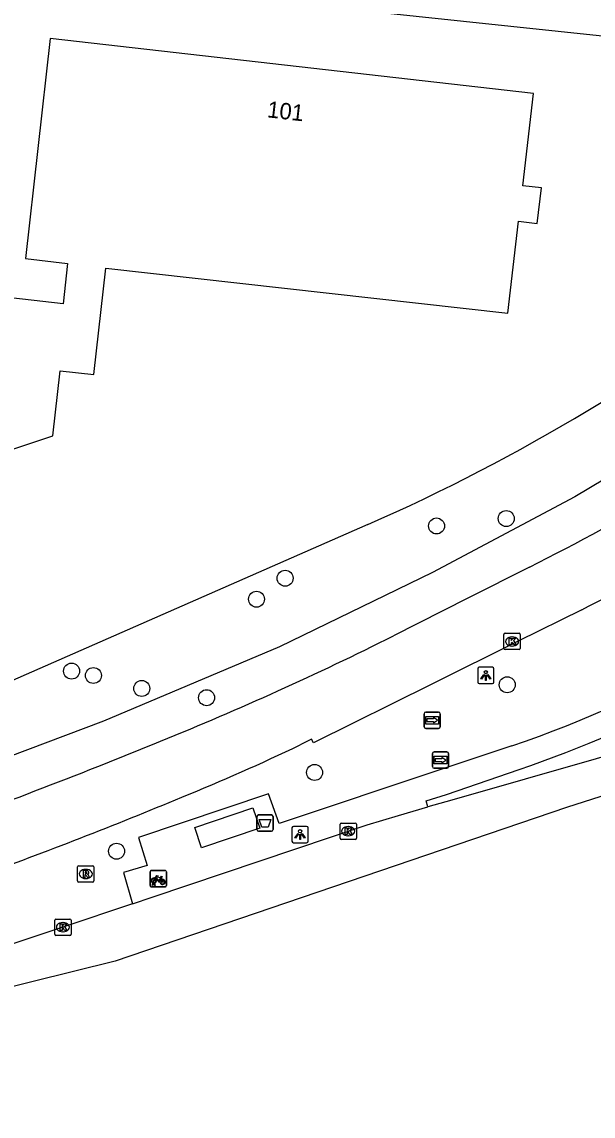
# Model space of a CAD drawing. Extents: x 161389 to 162585, y 388479 to 389761.
# Drawn here: x 162396.4 to 162431.4, y 388577.7 to 388644.7 of the extents above; entities that cross this region are included whole.
import ezdxf

# ---------------------------------------------------------------- set-up
doc = ezdxf.new("R2010")
doc.units = 0
for name, color, linetype in [('IMGEO_Afvalbak', 7, 'Continuous'), ('IMGEO_Berm_groen', 7, 'Continuous'), ('IMGEO_Boom', 7, 'Continuous'), ('IMGEO_Fietsenrek', 7, 'Continuous'), ('IMGEO_Fietspad_gesloten', 7, 'Continuous'), ('IMGEO_Gemengd_bos', 7, 'Continuous'), ('IMGEO_Kolk', 7, 'Continuous'), ('IMGEO_Lichtpunt', 7, 'Continuous'), ('IMGEO_Loofbos', 7, 'Continuous'), ('IMGEO_OVBaan_gesloten', 7, 'Continuous'), ('IMGEO_Pand', 7, 'Continuous'), ('IMGEO_Pand_nummerreeks', 7, 'Continuous'), ('IMGEO_Rioolput', 7, 'Continuous'), ('IMGEO_Voetpad_open', 7, 'Continuous'), ('IMGEO_Wegwijzer', 7, 'Continuous')]:
    doc.layers.add(name, color=color, linetype=linetype)

msp = doc.modelspace()

# ---------------------------------------------------------------- linework, layer by layer
at = {"layer": 'IMGEO_Afvalbak'}
for p, q in [((162410.784, 388595.254), (162410.784, 388596.054)), ((162410.784, 388596.054), (162410.784, 388595.254)), ((162410.884, 388596.154), (162411.674, 388596.154)), ((162411.674, 388596.154), (162410.884, 388596.154)), ((162411.774, 388596.054), (162411.774, 388595.254)), ((162411.774, 388595.254), (162411.774, 388596.054)), ((162411.674, 388595.154), (162410.884, 388595.154)), ((162410.884, 388595.154), (162411.674, 388595.154))]:
    msp.add_line(p, q, dxfattribs=at)
msp.add_lwpolyline([(162410.927, 388595.868), (162411.631, 388595.868), (162411.482, 388595.398), (162411.076, 388595.398), (162410.927, 388595.868)], dxfattribs=at)
for centre, start, end in [((162410.884, 388596.054), 90, 180), ((162410.884, 388596.054), 90, 180), ((162411.674, 388596.054), 0, 90), ((162411.674, 388596.054), 360, 90), ((162410.884, 388595.254), 180, 270), ((162410.884, 388595.254), 180, 270), ((162411.674, 388595.254), 270, 0), ((162411.674, 388595.254), 270, 0)]:
    msp.add_arc(centre, 0.1, start, end, dxfattribs=at)
at = {"layer": 'IMGEO_Berm_groen'}
msp.add_lwpolyline([(162453.713, 388637.19), (162455.384, 388634.766), (162451.072, 388630.259), (162446.03, 388625.898), (162438.552, 388620.566), (162430.234, 388615.611), (162421.535, 388610.986), (162412.176, 388606.436), (162401.393, 388601.881), (162387.438, 388596.63), (162370.691, 388590.864), (162344.37, 388582.129), (162341.494, 388581.25), (162341.375, 388581.215)], dxfattribs=at)
at = {"layer": 'IMGEO_Boom'}
for centre in [(162426.041, 388614.277), (162421.773, 388613.825), (162412.513, 388610.629), (162410.76, 388609.347), (162399.448, 388604.949), (162400.78, 388604.679), (162426.098, 388604.114), (162403.741, 388603.884), (162407.708, 388603.322), (162414.315, 388598.746), (162402.197, 388593.93)]:
    msp.add_circle(centre, 0.489, dxfattribs=at)
at = {"layer": 'IMGEO_Fietsenrek'}
for p, q in [((162404.245, 388591.827), (162404.245, 388592.668)), ((162404.245, 388592.668), (162404.245, 388591.827)), ((162404.32, 388592.752), (162405.161, 388592.752)), ((162405.161, 388592.752), (162404.32, 388592.752)), ((162405.245, 388592.677), (162405.245, 388591.836)), ((162405.245, 388591.836), (162405.245, 388592.677)), ((162405.17, 388591.752), (162404.329, 388591.752)), ((162404.329, 388591.752), (162405.17, 388591.752)), ((162404.372, 388591.836), (162404.411, 388591.996)), ((162404.406, 388591.836), (162404.372, 388591.836)), ((162404.441, 388591.984), (162404.406, 388591.836)), ((162404.483, 388592.008), (162404.482, 388592.012)), ((162404.524, 388591.836), (162404.49, 388591.978)), ((162404.514, 388592.019), (162404.515, 388592.012)), ((162404.522, 388591.982), (162404.557, 388591.836)), ((162404.557, 388591.836), (162404.524, 388591.836)), ((162404.932, 388592.301), (162404.968, 388592.206))]:
    msp.add_line(p, q, dxfattribs=at)
for points in [[(162404.558, 388592.278), (162404.653, 388592.442), (162404.739, 388592.428), (162404.741, 388592.419), (162404.685, 388592.408), (162404.658, 388592.363), (162404.914, 388592.322)], [(162404.914, 388592.322), (162404.939, 388592.371), (162404.933, 388592.375), (162404.91, 388592.379), (162404.898, 388592.386), (162404.897, 388592.389), (162404.899, 388592.394), (162404.994, 388592.379), (162404.996, 388592.369), (162404.986, 388592.356), (162404.974, 388592.35), (162404.96, 388592.356), (162404.932, 388592.301)], [(162404.579, 388592.226), (162404.527, 388592.136), (162404.487, 388592.111), (162404.488, 388592.158), (162404.543, 388592.252)], [(162404.854, 388592.034), (162404.804, 388592.034), (162404.613, 388592.285), (162404.594, 388592.253)], [(162404.901, 388592.297), (162404.644, 388592.338), (162404.627, 388592.309), (162404.794, 388592.089), (162404.901, 388592.297)], [(162404.949, 388592.199), (162404.919, 388592.276), (162404.81, 388592.058), (162404.853, 388592.058)], [(162404.883, 388592.058), (162405.003, 388592.057), (162404.959, 388592.171)], [(162404.979, 388592.178), (162405.034, 388592.033), (162404.884, 388592.033)]]:
    msp.add_lwpolyline(points, dxfattribs=at)
for centre, radius, start, end in [((162404.323, 388592.674), 0.0779, 92.4484, 184.28452), ((162404.323, 388592.674), 0.0779, 92.4484, 184.28452), ((162405.167, 388592.674), 0.0779, 2.4484, 94.28452), ((162405.167, 388592.674), 0.0779, 2.4484, 94.28452), ((162404.323, 388591.83), 0.0779, 182.4484, 274.28452), ((162404.323, 388591.83), 0.0779, 182.4484, 274.28452), ((162404.485, 388592.137), 0.159, 62.67661, 242.13685), ((162404.485, 388592.137), 0.129, 63.31916, 238.90302), ((162404.465, 388592.008), 0.0499, 12.8025, 158.69338), ((162404.485, 388592.137), 0.159, 253.99666, 271.78671), ((162404.465, 388592.008), 0.0174, 12.8025, 163.45023), ((162404.485, 388592.137), 0.129, 253.41502, 269.02044), ((162404.485, 388592.137), 0.129, 283.60429, 43.43025), ((162404.485, 388592.137), 0.159, 283.5766, 46.60424), ((162405.012, 388592.053), 0.159, 113.3408, 178.32165), ((162405.012, 388592.053), 0.159, 187.0065, 105.77075), ((162405.012, 388592.053), 0.129, 113.92302, 177.95563), ((162405.012, 388592.053), 0.129, 188.67146, 104.58832), ((162405.167, 388591.83), 0.0779, 272.4484, 4.28452), ((162405.167, 388591.83), 0.0779, 272.4484, 4.28452)]:
    msp.add_arc(centre, radius, start, end, dxfattribs=at)
at = {"layer": 'IMGEO_Fietspad_gesloten'}
for points in [[(162427.458, 388611.305), (162423.689, 388609.415), (162419.137, 388607.105)], [(162430.661, 388608.704), (162426.76, 388606.773), (162421.494, 388604.156), (162414.24, 388600.557), (162414.128, 388600.779), (162413.428, 388600.435)]]:
    msp.add_lwpolyline(points, dxfattribs=at)
for centre, radius, start, end in [((162330.521, 388801.565), 213.531, 296.99868, 299.6805), ((162372.2, 388724.211), 129.459, 296.84523, 303.35689), ((162330.911, 388783.216), 196.975, 292.0578, 296.60944), ((162272.385, 388923.716), 349.173, 289.5885, 292.30032), ((162359.987, 388711.683), 123.418, 291.98422, 295.65845), ((162309.482, 388827.579), 249.817, 289.70185, 292.7748)]:
    msp.add_arc(centre, radius, start, end, dxfattribs=at)
at = {"layer": 'IMGEO_Gemengd_bos'}
msp.add_lwpolyline([(162341.543, 388653.38), (162458.56, 388641.004)], dxfattribs=at)
at = {"layer": 'IMGEO_Kolk'}
for p, q in [((162425.894, 388606.335), (162425.894, 388607.187)), ((162425.969, 388607.261), (162426.821, 388607.261)), ((162426.895, 388607.187), (162426.895, 388606.335)), ((162426.405, 388606.481), (162426.38, 388606.481)), ((162426.382, 388607.041), (162426.407, 388607.041)), ((162426.821, 388606.261), (162425.969, 388606.261)), ((162415.87, 388594.726), (162415.87, 388595.578)), ((162415.945, 388595.652), (162416.797, 388595.652)), ((162416.358, 388595.432), (162416.383, 388595.432)), ((162416.871, 388595.578), (162416.871, 388594.726)), ((162416.797, 388594.652), (162415.945, 388594.652)), ((162416.381, 388594.872), (162416.356, 388594.872)), ((162398.417, 388588.856), (162398.417, 388589.708)), ((162398.492, 388589.782), (162399.344, 388589.782)), ((162399.418, 388589.708), (162399.418, 388588.856)), ((162398.905, 388589.562), (162398.93, 388589.562)), ((162399.344, 388588.782), (162398.492, 388588.782)), ((162398.928, 388589.002), (162398.903, 388589.002))]:
    msp.add_line(p, q, dxfattribs=at)
for points in [[(162425.894, 388606.335), (162425.894, 388607.187)], [(162425.969, 388607.261), (162426.821, 388607.261)], [(162426.895, 388607.187), (162426.895, 388606.335)], [(162426.215, 388606.961), (162426.338, 388606.961), (162426.338, 388606.81), (162426.468, 388606.961), (162426.632, 388606.961), (162426.486, 388606.81), (162426.639, 388606.561), (162426.487, 388606.561), (162426.402, 388606.725), (162426.338, 388606.658), (162426.338, 388606.561), (162426.215, 388606.561), (162426.215, 388606.961)], [(162426.821, 388606.261), (162425.969, 388606.261)], [(162415.87, 388594.726), (162415.87, 388595.578)], [(162415.945, 388595.652), (162416.797, 388595.652)], [(162416.191, 388595.352), (162416.314, 388595.352), (162416.314, 388595.201), (162416.444, 388595.352), (162416.608, 388595.352), (162416.462, 388595.201), (162416.615, 388594.952), (162416.463, 388594.952), (162416.378, 388595.116), (162416.314, 388595.049), (162416.314, 388594.952), (162416.191, 388594.952), (162416.191, 388595.352)], [(162416.871, 388595.578), (162416.871, 388594.726)], [(162416.797, 388594.652), (162415.945, 388594.652)], [(162398.417, 388588.856), (162398.417, 388589.708)], [(162398.492, 388589.782), (162399.344, 388589.782)], [(162399.418, 388589.708), (162399.418, 388588.856)], [(162398.738, 388589.482), (162398.861, 388589.482), (162398.861, 388589.331), (162398.991, 388589.482), (162399.155, 388589.482), (162399.009, 388589.331), (162399.162, 388589.082), (162399.01, 388589.082), (162398.925, 388589.246), (162398.861, 388589.179), (162398.861, 388589.082), (162398.738, 388589.082), (162398.738, 388589.482)], [(162399.344, 388588.782), (162398.492, 388588.782)]]:
    msp.add_lwpolyline(points, dxfattribs=at)
for centre, start, end in [((162425.971, 388607.185), 91.55205, 178.44795), ((162425.971, 388607.185), 91.55205, 178.44795), ((162426.819, 388607.185), 1.55205, 88.44795), ((162426.819, 388607.185), 1.55205, 88.44795), ((162425.971, 388606.337), 181.55205, 268.44795), ((162425.971, 388606.337), 181.55205, 268.44795), ((162426.819, 388606.337), 271.55205, 358.44795), ((162426.819, 388606.337), 271.55205, 358.44795), ((162415.947, 388595.576), 91.55205, 178.44795), ((162415.947, 388595.576), 91.55205, 178.44795), ((162416.795, 388595.576), 1.55205, 88.44795), ((162416.795, 388595.576), 1.55205, 88.44795), ((162415.947, 388594.728), 181.55205, 268.44795), ((162415.947, 388594.728), 181.55205, 268.44795), ((162416.795, 388594.728), 271.55205, 358.44795), ((162416.795, 388594.728), 271.55205, 358.44795), ((162398.494, 388589.706), 91.55205, 178.44795), ((162398.494, 388589.706), 91.55205, 178.44795), ((162399.342, 388589.706), 1.55205, 88.44795), ((162399.342, 388589.706), 1.55205, 88.44795), ((162398.494, 388588.858), 181.55205, 268.44795), ((162398.494, 388588.858), 181.55205, 268.44795), ((162399.342, 388588.858), 271.55205, 358.44795), ((162399.342, 388588.858), 271.55205, 358.44795)]:
    msp.add_arc(centre, 0.0765, start, end, dxfattribs=at)
for centre, major_axis, ratio, start_param, end_param in [((162426.381, 388606.761), (-0.387, 0.002), 0.722429, 4.712389, 7.853982), ((162426.406, 388606.761), (-0.39, 0.002), 0.717154, 1.570796, 4.712389), ((162416.357, 388595.152), (-0.387, 0.002), 0.722429, 4.712389, 7.853982), ((162416.382, 388595.152), (-0.39, 0.002), 0.717154, 1.570796, 4.712389), ((162398.904, 388589.282), (-0.387, 0.002), 0.722429, 4.712389, 7.853982), ((162398.929, 388589.282), (-0.39, 0.002), 0.717154, 1.570796, 4.712389)]:
    msp.add_ellipse(centre, major_axis=major_axis, ratio=ratio, start_param=start_param, end_param=end_param, dxfattribs=at)
at = {"layer": 'IMGEO_Lichtpunt'}
for p, q in [((162424.292, 388605.084), (162424.292, 388604.277)), ((162424.292, 388605.084), (162424.292, 388604.277)), ((162425.194, 388605.179), (162424.386, 388605.179)), ((162425.194, 388605.179), (162424.386, 388605.179)), ((162425.288, 388604.277), (162425.288, 388605.084)), ((162425.288, 388604.277), (162425.288, 388605.084)), ((162424.386, 388604.183), (162425.194, 388604.183)), ((162424.386, 388604.183), (162425.194, 388604.183)), ((162412.926, 388595.351), (162412.926, 388594.544)), ((162412.926, 388595.351), (162412.926, 388594.544)), ((162413.828, 388595.446), (162413.02, 388595.446)), ((162413.828, 388595.446), (162413.02, 388595.446)), ((162413.922, 388594.544), (162413.922, 388595.351)), ((162413.922, 388594.544), (162413.922, 388595.351)), ((162413.02, 388594.45), (162413.828, 388594.45)), ((162413.02, 388594.45), (162413.828, 388594.45))]:
    msp.add_line(p, q, dxfattribs=at)
for points in [[(162424.666, 388604.748), (162424.705, 388604.72), (162424.517, 388604.458), (162424.479, 388604.485), (162424.666, 388604.748)], [(162424.768, 388604.7), (162424.815, 388604.7), (162424.815, 388604.378), (162424.768, 388604.378), (162424.768, 388604.7)], [(162424.878, 388604.72), (162424.916, 388604.747), (162425.103, 388604.485), (162425.064, 388604.457), (162424.878, 388604.72)], [(162413.3, 388595.015), (162413.339, 388594.987), (162413.151, 388594.725), (162413.113, 388594.752), (162413.3, 388595.015)], [(162413.402, 388594.967), (162413.449, 388594.967), (162413.449, 388594.645), (162413.402, 388594.645), (162413.402, 388594.967)], [(162413.512, 388594.987), (162413.55, 388595.014), (162413.737, 388594.752), (162413.698, 388594.724), (162413.512, 388594.987)]]:
    msp.add_lwpolyline(points, dxfattribs=at)
for centre in [(162424.791, 388604.882), (162413.425, 388595.149)]:
    msp.add_circle(centre, 0.0994, dxfattribs=at)
for centre, start, end in [((162424.386, 388605.084), 90, 180), ((162424.386, 388605.084), 90, 180), ((162425.194, 388605.084), 0, 90), ((162425.194, 388605.084), 0, 90), ((162424.386, 388604.277), 180, 270), ((162424.386, 388604.277), 180, 270), ((162425.194, 388604.277), 270, 0), ((162425.194, 388604.277), 270, 360), ((162413.02, 388595.351), 90, 180), ((162413.02, 388595.351), 90, 180), ((162413.828, 388595.351), 0, 90), ((162413.828, 388595.351), 0, 90), ((162413.02, 388594.544), 180, 270), ((162413.02, 388594.544), 180, 270), ((162413.828, 388594.544), 270, 0), ((162413.828, 388594.544), 270, 360)]:
    msp.add_arc(centre, 0.0946, start, end, dxfattribs=at)
at = {"layer": 'IMGEO_Loofbos'}
msp.add_lwpolyline([(162417.57, 388613.906), (162393.628, 388603.412), (162359.535, 388592.148), (162340.006, 388586.061)], dxfattribs=at)
msp.add_arc((162368.506, 388725.005), 121.45, 293.82735, 308.14949, dxfattribs=at)
at = {"layer": 'IMGEO_OVBaan_gesloten'}
for points in [[(162458.771, 388606.543), (162442.89, 388600.83), (162429.724, 388596.61), (162402.12, 388587.195), (162363.85, 388577.725)], [(162458.771, 388606.543), (162455.619, 388605.79), (162447.132, 388603.938), (162445.866, 388603.593), (162436.019, 388600.859), (162422.706, 388597.053), (162421.249, 388596.636)], [(162403.167, 388590.71), (162404.377, 388591.117), (162417.539, 388595.543), (162419.453, 388596.123), (162421.249, 388596.636)], [(162403.167, 388590.71), (162398.918, 388589.281), (162383.514, 388584.168), (162363.85, 388577.725)]]:
    msp.add_lwpolyline(points, dxfattribs=at)
at = {"layer": 'IMGEO_Pand'}
msp.add_lwpolyline([(162353.326, 388624.319), (162348.899, 388622.855), (162354.873, 388604.894), (162398.296, 388619.337), (162398.745, 388623.324), (162400.817, 388623.09), (162401.551, 388629.604), (162426.14, 388626.836), (162426.793, 388632.467), (162427.935, 388632.335), (162428.187, 388634.51), (162427.045, 388634.643), (162427.698, 388640.274), (162398.136, 388643.638), (162396.627, 388630.185), (162399.203, 388629.887), (162398.937, 388627.406), (162390.016, 388628.438)], dxfattribs=at)
at = {"layer": 'IMGEO_Rioolput'}
for p, q in [((162399.89, 388593.04), (162400.742, 388593.04)), ((162399.815, 388592.114), (162399.815, 388592.966)), ((162400.303, 388592.82), (162400.328, 388592.82)), ((162400.816, 388592.966), (162400.816, 388592.114)), ((162400.742, 388592.04), (162399.89, 388592.04)), ((162400.326, 388592.26), (162400.301, 388592.26))]:
    msp.add_line(p, q, dxfattribs=at)
for points in [[(162399.89, 388593.04), (162400.742, 388593.04)], [(162399.815, 388592.114), (162399.815, 388592.966)], [(162400.404, 388592.738), (162400.152, 388592.74), (162400.152, 388592.34)], [(162400.152, 388592.34), (162400.276, 388592.34), (162400.276, 388592.502), (162400.287, 388592.502)], [(162400.33, 388592.659), (162400.276, 388592.659), (162400.276, 388592.578)], [(162400.276, 388592.578), (162400.328, 388592.578)], [(162400.334, 388592.473), (162400.405, 388592.34), (162400.545, 388592.34), (162400.48, 388592.466)], [(162400.816, 388592.966), (162400.816, 388592.114)], [(162400.742, 388592.04), (162399.89, 388592.04)]]:
    msp.add_lwpolyline(points, dxfattribs=at)
for centre, radius, start, end in [((162399.892, 388592.964), 0.0765, 91.55205, 178.44795), ((162399.892, 388592.964), 0.0765, 91.55205, 178.44795), ((162400.74, 388592.964), 0.0765, 1.55205, 88.44795), ((162400.74, 388592.964), 0.0765, 1.55205, 88.44795), ((162400.286, 388592.449), 0.0533, 26.02933, 88.69889), ((162400.312, 388592.767), 0.19, 274.7715, 282.96867), ((162400.336, 388592.563), 0.0964, 77.00612, 93.18647), ((162400.35, 388592.62), 0.0378, 276.66336, 79.67722), ((162400.403, 388592.628), 0.109, 350.36119, 89.41601), ((162400.401, 388592.628), 0.112, 277.58423, 350.98172), ((162400.385, 388592.413), 0.108, 29.51342, 73.79051), ((162399.892, 388592.116), 0.0765, 181.55205, 268.44795), ((162399.892, 388592.116), 0.0765, 181.55205, 268.44795), ((162400.74, 388592.116), 0.0765, 271.55205, 358.44795), ((162400.74, 388592.116), 0.0765, 271.55205, 358.44795)]:
    msp.add_arc(centre, radius, start, end, dxfattribs=at)
for centre, major_axis, ratio, start_param, end_param in [((162400.302, 388592.54), (-0.387, 0.002), 0.722429, 4.712389, 7.853982), ((162400.327, 388592.54), (-0.39, 0.002), 0.717154, 1.570796, 4.712389)]:
    msp.add_ellipse(centre, major_axis=major_axis, ratio=ratio, start_param=start_param, end_param=end_param, dxfattribs=at)
at = {"layer": 'IMGEO_Voetpad_open'}
for points in [[(162426.385, 388600.374), (162422.09, 388598.952), (162412.138, 388595.631), (162411.504, 388597.441), (162403.535, 388594.765), (162404.063, 388593.055), (162402.625, 388592.63), (162403.167, 388590.71)], [(162421.249, 388596.636), (162421.143, 388597.01), (162422.379, 388597.401), (162426.831, 388598.923)], [(162410.964, 388595.337), (162407.398, 388594.134), (162406.978, 388595.377), (162410.545, 388596.58), (162410.964, 388595.337)]]:
    msp.add_lwpolyline(points, dxfattribs=at)
for centre, radius, start, end in [((162400.907, 388674.459), 78.344, 288.97823, 309.80802), ((162400.721, 388674.645), 80.097, 289.02508, 306.4383)]:
    msp.add_arc(centre, radius, start, end, dxfattribs=at)
at = {"layer": 'IMGEO_Wegwijzer'}
for p, q in [((162421.11, 388602.444), (162421.9, 388602.444)), ((162421.9, 388602.444), (162421.11, 388602.444)), ((162421.01, 388601.544), (162421.01, 388602.344)), ((162421.01, 388602.344), (162421.01, 388601.544)), ((162422, 388602.344), (162422, 388601.544)), ((162422, 388601.544), (162422, 388602.344)), ((162421.9, 388601.444), (162421.11, 388601.444)), ((162421.11, 388601.444), (162421.9, 388601.444)), ((162421.521, 388599.103), (162421.521, 388599.903)), ((162421.521, 388599.903), (162421.521, 388599.103)), ((162421.621, 388600.003), (162422.411, 388600.003)), ((162422.411, 388600.003), (162421.621, 388600.003)), ((162422.511, 388599.903), (162422.511, 388599.103)), ((162422.511, 388599.103), (162422.511, 388599.903)), ((162422.411, 388599.003), (162421.621, 388599.003)), ((162421.621, 388599.003), (162422.411, 388599.003))]:
    msp.add_line(p, q, dxfattribs=at)
for points in [[(162421.111, 388602.176), (162421.899, 388602.176), (162421.899, 388601.712), (162421.111, 388601.712), (162421.111, 388602.176)], [(162421.176, 388602.028), (162421.176, 388601.944), (162421.176, 388601.86), (162421.587, 388601.86), (162421.587, 388601.777), (162421.834, 388601.944), (162421.587, 388602.111), (162421.587, 388602.028), (162421.176, 388602.028)], [(162421.622, 388599.735), (162422.41, 388599.735), (162422.41, 388599.271), (162421.622, 388599.271), (162421.622, 388599.735)], [(162421.687, 388599.587), (162421.687, 388599.503), (162421.687, 388599.419), (162422.098, 388599.419), (162422.098, 388599.336), (162422.345, 388599.503), (162422.098, 388599.67), (162422.098, 388599.587), (162421.687, 388599.587)]]:
    msp.add_lwpolyline(points, dxfattribs=at)
for centre, start, end in [((162421.11, 388602.344), 90, 180), ((162421.11, 388602.344), 90, 180), ((162421.9, 388602.344), 0, 90), ((162421.9, 388602.344), 360, 90), ((162421.11, 388601.544), 180, 270), ((162421.11, 388601.544), 180, 270), ((162421.9, 388601.544), 270, 0), ((162421.9, 388601.544), 270, 0), ((162421.621, 388599.903), 90, 180), ((162421.621, 388599.903), 90, 180), ((162422.411, 388599.903), 0, 90), ((162422.411, 388599.903), 360, 90), ((162421.621, 388599.103), 180, 270), ((162421.621, 388599.103), 180, 270), ((162422.411, 388599.103), 270, 0), ((162422.411, 388599.103), 270, 0)]:
    msp.add_arc(centre, 0.1, start, end, dxfattribs=at)

# ---------------------------------------------------------------- texts
at = {"layer": 'IMGEO_Pand_nummerreeks'}
msp.add_text('101', height=1, rotation=353.50797, dxfattribs=at).set_placement((162411.38, 388638.83))

doc.saveas('drawing.dxf')
